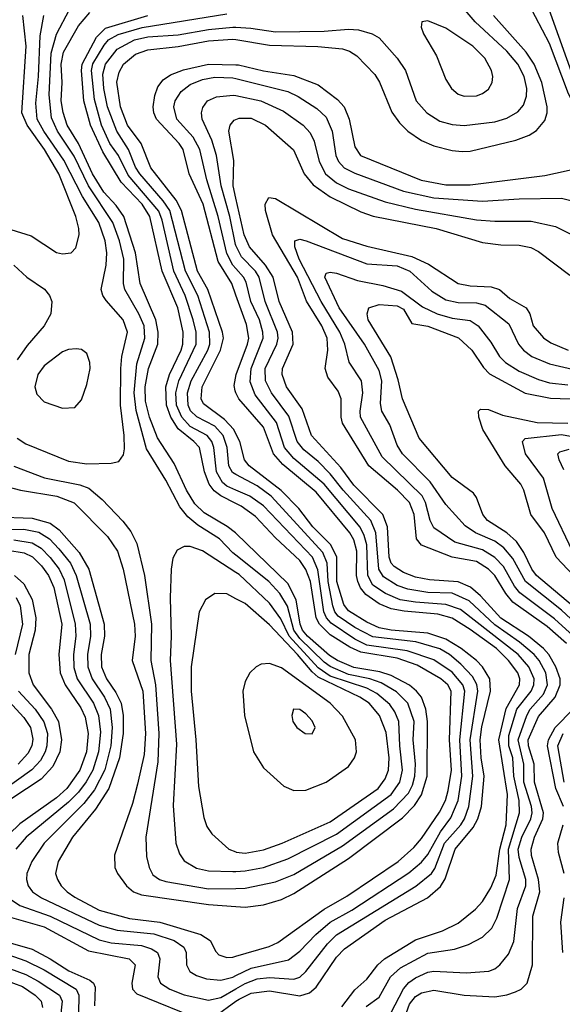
# Model space of a CAD drawing. Header units: inches. Extents: x 1308407 to 1441228, y 959628 to 1036311.
# Tile 260 of 656: x 1359289 to 1361072, y 995820 to 999057. Entities that reach past the tile are written whole.
import ezdxf

# ---------------------------------------------------------------- set-up
doc = ezdxf.new("R2010")
doc.units = ezdxf.units.IN
doc.header["$MEASUREMENT"] = 0
doc.layers.add('B3959', color=7, linetype='Continuous')
doc.layers.add('B3969', color=7, linetype='Continuous')

msp = doc.modelspace()

# ---------------------------------------------------------------- linework, layer by layer
at = {"layer": 'B3959', "color": 5}
for points, elevation in [([(1359210, 998382.7), (1359326.7, 998346.7), (1359410, 998291.5), (1359430, 998286.7), (1359458, 998290), (1359473.4, 998306.6), (1359484.3, 998350), (1359484.2, 998370), (1359474.3, 998410), (1359418, 998550), (1359370.6, 998630), (1359314, 998710), (1359296.2, 998750), (1359311.1, 998970), (1359299.5, 999070)], 3680), ([(1359281.1, 997681.1), (1359310, 997662.2), (1359450, 997605.2), (1359510, 997597.2), (1359590, 997599.4), (1359615.2, 997604.8), (1359630, 997626), (1359633.5, 997646.5), (1359632.9, 997690), (1359620.1, 997790), (1359621.5, 997910), (1359624.7, 997950), (1359643.5, 998030), (1359629, 998070), (1359573.7, 998133.7), (1359562.9, 998150), (1359557.2, 998170), (1359573.8, 998250), (1359575.6, 998290), (1359569.9, 998330), (1359549.9, 998390), (1359495.7, 998475.7), (1359434.9, 998594.9), (1359368.7, 998690), (1359346.7, 998730), (1359342.5, 998782.5), (1359351.2, 998870), (1359356.9, 999003.1), (1359368.8, 999070)], 3660), ([(1360000, 997296.7), (1359990, 997304.7), (1359946.2, 997350), (1359874.8, 997394.8), (1359842.1, 997422.1), (1359815.8, 997455.8), (1359770, 997542.8), (1359706.3, 997646.3), (1359672.4, 997772.4), (1359665.7, 997830), (1359674.1, 997925.9), (1359700.8, 998010), (1359697.9, 998050), (1359681.1, 998090), (1359634.9, 998170), (1359629.9, 998190), (1359631.8, 998270), (1359617, 998330), (1359595.9, 998390), (1359514.9, 998510), (1359467.8, 998607.8), (1359413.5, 998690), (1359394.1, 998734.1), (1359386.5, 998810), (1359393.3, 998946.7), (1359410, 999008.8), (1359453.2, 999090)], 3640), ([(1360000, 997368.4), (1359998.3, 997370), (1359971.2, 997391.2), (1359895.4, 997435.4), (1359865.1, 997465.1), (1359837, 997510), (1359797.3, 997597.3), (1359742.6, 997682.6), (1359715.9, 997750), (1359702.5, 997802.5), (1359701.3, 997850), (1359712.1, 997910), (1359743.2, 997990), (1359744.5, 998030), (1359736.8, 998070), (1359685.3, 998190), (1359669.4, 998290), (1359631.6, 998410), (1359606.2, 998446.2), (1359566.3, 998490), (1359528.6, 998550), (1359482.6, 998650), (1359445.4, 998710), (1359431.7, 998751.7), (1359425.3, 998790), (1359428.5, 998850), (1359425.5, 998910), (1359433.6, 998950), (1359483.1, 999036.9), (1359519.5, 999080.5)], 3620), ([(1360000, 997466.1), (1359950, 997491.7), (1359928.2, 997508.2), (1359912.3, 997530), (1359897.1, 997570), (1359879.9, 997650), (1359862, 997670), (1359810, 997711.7), (1359786.2, 997750), (1359771.6, 997790), (1359769.8, 997850.2), (1359782.1, 997890), (1359820, 997970), (1359825.6, 997990), (1359826.7, 998030), (1359808.6, 998110), (1359757.9, 998230), (1359717.4, 998410), (1359691.3, 998450), (1359623, 998523), (1359562.6, 998622.6), (1359522.4, 998710), (1359499.7, 998790), (1359492.4, 998890), (1359495, 998910), (1359541.3, 998998.7), (1359571.1, 999028.9), (1359710, 999070.2)], 3580), ([(1360000, 997510.3), (1359970, 997523.5), (1359955.2, 997535.2), (1359936.1, 997570), (1359927.3, 997650), (1359920.7, 997670), (1359905.4, 997690), (1359850, 997719.7), (1359821.7, 997750), (1359805, 997790), (1359802.1, 997830), (1359812.3, 997870), (1359869.3, 997990), (1359868.9, 998030), (1359859.5, 998070), (1359832.9, 998150), (1359795.9, 998230), (1359757.7, 998397.7), (1359746.8, 998426.8), (1359645.3, 998545.3), (1359613.7, 998610), (1359585.5, 998650), (1359558.3, 998710), (1359534.8, 998794.8), (1359525.3, 998890), (1359530, 998911.1), (1359566.6, 998973.4), (1359581.7, 998990), (1359612.4, 999007.6), (1359691.3, 999031.3), (1359970, 999075.4)], 3560), ([(1360000, 997562.2), (1359988.4, 997568.4), (1359976.4, 997590), (1359970.6, 997650), (1359957.5, 997690), (1359930, 997720.7), (1359871.6, 997751.6), (1359851, 997771), (1359842.7, 997790), (1359840.6, 997830), (1359853.1, 997870), (1359907.3, 997970), (1359913.7, 997990), (1359912.8, 998030), (1359874.4, 998150), (1359834.5, 998230), (1359783.1, 998430), (1359761.3, 998461.3), (1359684, 998550), (1359670, 998572.4), (1359646.9, 998630), (1359608.4, 998690), (1359577.6, 998770), (1359565.3, 998830), (1359562.9, 998877.1), (1359571.3, 998910), (1359610, 998960.1), (1359666.1, 998990), (1359710, 999000.3), (1359810, 999007.4), (1359910, 999024.8), (1359990, 999032.6), (1360000, 999032)], 3540), ([(1360000, 997695.2), (1359992.7, 997710), (1359962.3, 997742.3), (1359893.8, 997793.8), (1359885.6, 997810), (1359889.1, 997850), (1359949.5, 997970), (1359959.3, 998010), (1359956, 998030), (1359907.9, 998170), (1359873.8, 998230), (1359821.1, 998430), (1359803.2, 998463.2), (1359719.8, 998570), (1359688, 998650), (1359643.7, 998710), (1359620.1, 998770), (1359609, 998851), (1359616.3, 998883.7), (1359630, 998910.5), (1359670, 998943.7), (1359710, 998957.7), (1359810, 998968.3), (1359910, 998986.7), (1359990, 998993.1), (1360000, 998991.4)], 3520), ([(1360000, 998150.7), (1359986, 998190), (1359941.5, 998261.5), (1359892.3, 998450), (1359846.6, 998550), (1359826.2, 998630), (1359813.4, 998650), (1359738.6, 998730), (1359729.9, 998750), (1359727.9, 998770), (1359732.9, 998807.1), (1359743.7, 998836.3), (1359760.9, 998859.1), (1359784.4, 998875.6), (1359827.9, 998892.1), (1359909.8, 998910.2), (1360000, 998908.3)], 3480), ([(1360000, 998238.4), (1359989.7, 998250), (1359970, 998287.9), (1359941.3, 998410), (1359903.7, 998530), (1359881.5, 998630), (1359859.2, 998670), (1359806.1, 998730), (1359796.2, 998770), (1359800.1, 998790), (1359819.8, 998820.2), (1359850, 998843.9), (1359890, 998859.6), (1359930, 998867.9), (1359990, 998865.5), (1360000, 998863)], 3460), ([(1360000, 998314.1), (1359998.1, 998318.1), (1359979.5, 998410), (1359950.8, 998510), (1359936.5, 998610), (1359920.5, 998660.5), (1359888.6, 998730), (1359887, 998750), (1359891.6, 998768.4), (1359906.4, 998790), (1359936.5, 998803.5), (1359991.1, 998808.9), (1360000, 998807.1)], 3440), ([(1360000, 998470.3), (1359991, 998510), (1359993.5, 998593.5), (1359976.6, 998690), (1359980.8, 998710), (1359994.1, 998725.9), (1360000, 998728.7)], 3420), ([(1359270.1, 998250.1), (1359313, 998210), (1359370.4, 998170.4), (1359387.7, 998150), (1359395.3, 998130), (1359392, 998090), (1359369.6, 998050), (1359314.4, 997985.6), (1359281.2, 997938.8)], 3660), ([(1360000, 997830.1), (1359996.8, 997836.8), (1359994.4, 997854.4), (1360000.1, 997890)], 3480), ([(1359270, 997589.3), (1359370.9, 997550.9), (1359487.2, 997527.2), (1359516.6, 997516.6), (1359559.8, 997479.8), (1359628.6, 997408.6), (1359654.5, 997374.5), (1359674.5, 997334.5), (1359699.2, 997230), (1359721.9, 997070), (1359719.9, 996950), (1359736, 996870), (1359746.9, 996710), (1359743.3, 996616.7), (1359703.7, 996370), (1359706, 996306), (1359714.6, 996270), (1359726.3, 996246.3), (1359748.2, 996230), (1359770, 996224.1), (1359910, 996200.3), (1360000, 996201.3)], 3640), ([(1359250, 997520.9), (1359291.8, 997510), (1359411, 997491), (1359468.4, 997468.4), (1359578.3, 997358.3), (1359610.4, 997310), (1359628.8, 997250), (1359666.6, 997070), (1359668.8, 997030), (1359659, 996950), (1359694.2, 996850), (1359702.2, 996710), (1359698.2, 996641.8), (1359676.6, 996543.4), (1359659.8, 996480.2), (1359601.1, 996310), (1359601.8, 996270), (1359610.7, 996250), (1359640.5, 996210), (1359663.1, 996190), (1359690, 996180.5), (1359910, 996148), (1360000, 996141.7)], 3620), ([(1359210, 997422.5), (1359330, 997418.6), (1359390, 997401.8), (1359419.4, 997379.4), (1359485.3, 997305.3), (1359516.4, 997250), (1359566.8, 997070), (1359568.2, 997030), (1359557.4, 996970), (1359558.3, 996930), (1359574.4, 996890), (1359605.4, 996845.4), (1359622.5, 996810), (1359629.7, 996770), (1359629.5, 996710), (1359616.9, 996630), (1359582.4, 996530), (1359538.2, 996461.8), (1359462.4, 996370), (1359416.2, 996290), (1359407.1, 996250), (1359413.1, 996230), (1359426, 996210), (1359444.9, 996190), (1359470, 996172.8), (1359550, 996129.8), (1359650, 996102.5), (1359750, 996090.7), (1359884.8, 996050), (1359914.8, 996030), (1359933.4, 995993.4), (1359943.3, 995983.3), (1359970, 995973.5), (1359990, 995975.2), (1360000, 995978.1)], 3580), ([(1359210, 997380.4), (1359302.5, 997382.5), (1359352.2, 997372.2), (1359387.8, 997350), (1359417.7, 997317.7), (1359456.5, 997270), (1359475.1, 997230), (1359520.5, 997070), (1359521.8, 997030), (1359512.1, 996970), (1359512.8, 996930), (1359527.9, 996890), (1359568.1, 996830), (1359586.2, 996790), (1359593.6, 996730), (1359588.9, 996670), (1359568.9, 996591.1), (1359535, 996525), (1359499.6, 996480.4), (1359369.3, 996350), (1359329.7, 996290), (1359313.1, 996250), (1359311.4, 996230), (1359316.9, 996210), (1359331.2, 996190), (1359361.4, 996170), (1359550, 996080.7), (1359610, 996063.9), (1359730, 996051.3), (1359796.6, 996030), (1359828.5, 996008.5), (1359836, 995990), (1359837.2, 995950), (1359848.1, 995928.1), (1359870, 995914.8), (1359903.5, 995903.5), (1359950, 995899.8), (1359990, 995909.6), (1360000, 995914.5)], 3560), ([(1359270, 997347.2), (1359330, 997337.3), (1359359.7, 997319.7), (1359389.2, 997289.2), (1359419.6, 997250), (1359435.1, 997215.1), (1359471.8, 997070), (1359473.7, 997030), (1359465.9, 996970), (1359466.9, 996926.9), (1359478.3, 996890), (1359532, 996810), (1359548.3, 996770), (1359554.5, 996714.5), (1359548.5, 996650), (1359529.2, 996590), (1359508.1, 996551.9), (1359482.3, 996517.7), (1359450, 996484.4), (1359310.5, 996370), (1359276.7, 996330)], 3540), ([(1360000, 997239.8), (1359890, 997311), (1359850, 997325.2), (1359830, 997325), (1359806.6, 997313.4), (1359792.8, 997287.2), (1359786.7, 997250), (1359783.7, 997156.3), (1359787, 997030), (1359784.1, 996950), (1359804.2, 996675.8), (1359793.9, 996473.9), (1359802.4, 996350), (1359814.7, 996314.7), (1359830, 996291.9), (1359870, 996267.9), (1359910, 996259.2), (1359990, 996256.4), (1360000, 996257)], 3660), ([(1359250, 997312.8), (1359304.1, 997304.1), (1359330.9, 997290.9), (1359361, 997261), (1359384.3, 997230), (1359401.2, 997190), (1359428.2, 997070), (1359418.2, 996970), (1359422.1, 996910), (1359438.7, 996870), (1359490, 996795), (1359504.4, 996764.4), (1359514.3, 996710), (1359508.6, 996650), (1359486.7, 996590), (1359444.5, 996530), (1359410, 996498.4), (1359290, 996412.9), (1359182.6, 996310)], 3520), ([(1359272.1, 997230), (1359302.8, 997202.8), (1359330, 997150.7), (1359342.9, 997090), (1359340.3, 997050), (1359319.8, 996970), (1359319.4, 996910), (1359333.6, 996870), (1359393.8, 996790), (1359416.6, 996750), (1359427.1, 996690), (1359421, 996650), (1359398.3, 996601.7), (1359360, 996560), (1359263.8, 996496.2)], 3480), ([(1359277.9, 997157.9), (1359291.2, 997130), (1359298.2, 997070), (1359274.2, 996970)], 3460), ([(1360000, 997153.5), (1359970, 997169), (1359930, 997170.6), (1359900.2, 997150), (1359878.8, 997110), (1359852.3, 996930), (1359853.2, 996850), (1359868.3, 996690), (1359876.5, 996536.5), (1359894, 996434), (1359904.5, 996404.5), (1359920.9, 996380.9), (1359976.2, 996330), (1360000, 996321)], 3680), ([(1359285.4, 996850), (1359340.6, 996790), (1359369, 996749), (1359380.5, 996710), (1359378.9, 996670), (1359373, 996650), (1359357.9, 996622.1), (1359329.2, 996590.8), (1359236.2, 996523.8)], 3460), ([(1359241.8, 996830), (1359303.2, 996763.2), (1359324.6, 996730), (1359332.2, 996692.2), (1359328.9, 996670), (1359315.7, 996644.3), (1359284.7, 996610)], 3440), ([(1359253, 996170), (1359290, 996144.6), (1359389.4, 996109.4), (1359550, 996032.5), (1359590, 996022.7), (1359690, 996013.5), (1359722.4, 996002.4), (1359741.7, 995990), (1359750.1, 995970), (1359742.9, 995910), (1359752.1, 995890), (1359782.7, 995870), (1359830, 995851.2), (1359910, 995833.6), (1359950, 995843.1), (1360000, 995871.5)], 3540), ([(1359247.5, 996110), (1359370, 996074.8), (1359515.9, 995995.9), (1359649.5, 995969.5), (1359669.2, 995950), (1359657.6, 995890), (1359659.9, 995870), (1359674.1, 995854.1), (1359890, 995767.2)], 3520), ([(1359070, 996075.5), (1359330, 996001.2), (1359390, 995969.8), (1359450.3, 995930.3), (1359519.9, 995899.9), (1359532.3, 995890), (1359536.8, 995876.8), (1359535.1, 995815.1)], 3480), ([(1359190, 996004.4), (1359310, 995962.8), (1359370, 995934), (1359475.3, 995870), (1359483.9, 995850), (1359482.2, 995790)], 3460), ([(1359169.9, 995969.9), (1359310, 995918.3), (1359350, 995896.7), (1359420.3, 995850), (1359428.8, 995830), (1359421.9, 995770)], 3440), ([(1359150, 995933.5), (1359298.4, 995878.4), (1359340.3, 995850), (1359360.3, 995830), (1359364.1, 995810)], 3420), ([(1359930, 995780.4), (1360000, 995830.4)], 3520)]:
    msp.add_lwpolyline(points, dxfattribs=dict(at, elevation=elevation))
at = {"layer": 'B3959', "color": 5, "elevation": 3680}
msp.add_lwpolyline([(1359474.8, 997974.8), (1359450, 997972.5), (1359430, 997964.4), (1359370, 997918.5), (1359348.8, 997890), (1359339.4, 997850), (1359345.3, 997825.3), (1359370, 997800.7), (1359430, 997779.5), (1359470, 997781.6), (1359492.7, 997807.3), (1359510, 997857.3), (1359521.2, 997910), (1359520.3, 997930), (1359510, 997959.5), (1359492.7, 997972.7)], close=True, dxfattribs=at)
at = {"layer": 'B3969', "color": 5}
for points, elevation in [([(1360000, 999032), (1360049.2, 999029.2), (1360130, 999016.4), (1360290, 999019.2), (1360370, 999025.4), (1360403, 999023), (1360448, 999010), (1360470, 998997.2), (1360530.1, 998930), (1360556.8, 998890), (1360591.9, 998790), (1360626.8, 998750), (1360670, 998723), (1360710, 998712.3), (1360750, 998709.2), (1360850, 998721.2), (1360890, 998733.2), (1360926.2, 998753.8), (1360944.2, 998775.8), (1360954.7, 998805.3), (1360955.9, 998830), (1360947.2, 998870), (1360925.6, 998910), (1360890, 998953.1), (1360786.2, 999050), (1360734.5, 999110)], 3540), ([(1360000, 998908.3), (1360008.1, 998908.1), (1360090, 998888.7), (1360190, 998873.6), (1360270, 998842.9), (1360334, 998794), (1360355.2, 998770), (1360371.5, 998730), (1360390, 998638.5), (1360409.6, 998610), (1360609, 998529), (1360690, 998513.6), (1360770, 998513.8), (1361015.1, 998544.9), (1361129.9, 998570.1), (1361155.9, 998584.1), (1361170, 998602.3), (1361173.3, 998630), (1361167.5, 998650), (1361135.5, 998730), (1361092.7, 998812.7), (1361030, 998978.4), (1360960.8, 999110)], 3480), ([(1360000, 998991.4), (1360110, 998972.6), (1360268.6, 998968.6), (1360350, 998961.3), (1360373.4, 998953.4), (1360397.5, 998937.5), (1360456.3, 998876.3), (1360471.4, 998851.4), (1360512.6, 998752.6), (1360537.4, 998717.4), (1360564.8, 998690), (1360610, 998659.9), (1360650, 998641.6), (1360710, 998626.4), (1360742.9, 998622.9), (1360770, 998625), (1360919.3, 998660.7), (1360963, 998677), (1360987.3, 998692.7), (1361014.7, 998725.3), (1361022.9, 998750), (1361022.4, 998770), (1361004.6, 998850), (1360979.2, 998910), (1360953.8, 998950), (1360845.8, 999070)], 3520), ([(1361118.8, 998838.8), (1361028.8, 999090)], 3460), ([(1360000, 998863), (1360170, 998820.1), (1360204.2, 998804.2), (1360265.2, 998765.2), (1360296.6, 998736.6), (1360315.5, 998690), (1360327.7, 998610), (1360337.3, 998590), (1360355.8, 998570), (1360390, 998551.8), (1360550, 998492.6), (1360650, 998471.2), (1360810, 998460.1), (1360930, 998468), (1361070, 998470.5), (1361170, 998444.8)], 3460), ([(1360000, 998807.1), (1360082, 998790), (1360156, 998756), (1360220.4, 998710), (1360244.3, 998684.3), (1360256.9, 998656.9), (1360272.8, 998590), (1360293.8, 998550), (1360330, 998520.2), (1360370, 998501.1), (1360490, 998457.7), (1360590, 998433.3), (1360790, 998398.6), (1360850, 998394), (1360970, 998394.1), (1361050, 998376.9), (1361150, 998328.1)], 3440), ([(1360000, 998728.7), (1360010, 998733.4), (1360050, 998732.5), (1360097.5, 998710), (1360188.9, 998628.9), (1360224.2, 998550), (1360253.5, 998513.5), (1360310, 998474.6), (1360410, 998425.5), (1360451, 998411), (1360658, 998370), (1360810, 998324), (1360870, 998316.5), (1360930, 998316), (1360968.3, 998308.3), (1360994.4, 998294.4), (1361096.4, 998216.4)], 3420), ([(1360546.1, 995753.9), (1360570, 995820.8), (1360590, 995845.7), (1360610, 995858.2), (1360650, 995866.2), (1360750, 995850.1), (1360850, 995845), (1360890, 995850.8), (1360918.6, 995861.4), (1360936.5, 995870), (1360956.6, 995890), (1360974.8, 995950), (1360975.8, 996110), (1360998.7, 996190), (1360994.3, 996230), (1360971.1, 996308.9), (1360969.7, 996330), (1360980.5, 996370), (1361007.7, 996430), (1361010.5, 996450), (1360980.6, 996550), (1360979.2, 996610), (1360961.1, 996670), (1360960.3, 996690), (1360994, 996766.1), (1361049.1, 996830), (1361065.2, 996870), (1361065, 996890), (1361050.4, 996930), (1361027.9, 996970), (1361010.4, 996990), (1360960.8, 997030), (1360870, 997089), (1360803.2, 997163.2), (1360770.8, 997190.8), (1360730, 997208.5), (1360635.6, 997215.6), (1360590, 997224.6), (1360550, 997239.4), (1360519.7, 997259.7), (1360510.2, 997270.2), (1360502.9, 997290), (1360497.8, 997390), (1360483, 997430), (1360386.8, 997526.8), (1360344.2, 997584.2), (1360247.6, 997690), (1360217.9, 997777.9), (1360166.4, 997850), (1360151.5, 997890), (1360153.1, 997910), (1360188, 997990), (1360186, 998030), (1360141.5, 998130), (1360122, 998210), (1360097.2, 998250), (1360044.5, 998310), (1360027.3, 998350), (1360000, 998470.3)], 3420), ([(1361086.5, 997006.5), (1361022.3, 997062.3), (1360910, 997142.2), (1360886.9, 997170), (1360850, 997229.2), (1360830, 997250.5), (1360790, 997276.1), (1360710, 997290.4), (1360610, 997329.6), (1360593.5, 997350), (1360585.2, 997430), (1360570.2, 997470), (1360530.6, 997510.6), (1360436.6, 997590), (1360350.2, 997730), (1360345.6, 997750), (1360345.8, 997810), (1360335.4, 997835.4), (1360302.1, 997882.1), (1360293.3, 997910), (1360301.9, 997970), (1360300.1, 998010), (1360282.2, 998050), (1360231.9, 998131.9), (1360202.2, 998210), (1360120.5, 998350), (1360096.9, 998430), (1360096.2, 998450), (1360108.2, 998471.8), (1360130, 998469.1), (1360350, 998337), (1360430, 998311.7), (1360578.1, 998278.1), (1360632.7, 998252.7), (1360730.2, 998190), (1360770, 998181.4), (1360839, 998179), (1360866.3, 998170), (1360900, 998140), (1360953.4, 998110), (1360965.5, 998090), (1360976.7, 998050), (1361010, 998010.6), (1361034.6, 997994.6), (1361091.9, 997970)], 3380), ([(1361131.9, 997010), (1361047, 997087), (1360932.7, 997172.7), (1360914.9, 997194.9), (1360878.8, 997258.8), (1360850, 997289.1), (1360810, 997313.6), (1360719.5, 997339.5), (1360650, 997386.9), (1360637.8, 997410), (1360623.2, 997470), (1360611.9, 997491.9), (1360480, 997620), (1360409.3, 997750), (1360408.1, 997770), (1360417.2, 997830), (1360412.8, 997870), (1360371.4, 997931.4), (1360358.1, 997990), (1360341.4, 998030), (1360279.5, 998130), (1360208, 998270), (1360193.7, 998310), (1360193.6, 998330), (1360210, 998335), (1360230.6, 998329.4), (1360430, 998254.3), (1360530, 998248), (1360571.7, 998230), (1360643.8, 998163.8), (1360690, 998136), (1360730, 998126.7), (1360790, 998126.3), (1360818.5, 998118.5), (1360897, 998057), (1360928, 997990), (1360944.2, 997970), (1360972.4, 997950), (1361030, 997925.8), (1361110, 997906.4)], 3360), ([(1360508.5, 995791.5), (1360550, 995871), (1360568, 995892), (1360590, 995907.5), (1360630, 995925.4), (1360650, 995929.1), (1360756.3, 995923.7), (1360830.7, 995929.3), (1360850, 995936.6), (1360867.3, 995950), (1360894.9, 995985.1), (1360913.2, 996026.8), (1360924.8, 996135.2), (1360952.5, 996210), (1360952.8, 996230), (1360930, 996302.9), (1360927.5, 996330), (1360938.8, 996370), (1360968.7, 996430), (1360972.8, 996450), (1360971.1, 996470), (1360945.8, 996550), (1360946, 996610), (1360926.7, 996690), (1360955.5, 996770), (1360967, 996790), (1361010, 996839.4), (1361023.7, 996870), (1361017.7, 996910), (1360996.3, 996950), (1360980.1, 996970), (1360931.1, 997011.1), (1360850, 997067.3), (1360765.9, 997145.9), (1360710, 997171.8), (1360630, 997173.6), (1360564.6, 997184.6), (1360530, 997197.2), (1360484.9, 997224.9), (1360469.2, 997250), (1360459.7, 997370), (1360442.8, 997410), (1360351.9, 997510), (1360310, 997563.9), (1360270, 997604.2), (1360222.6, 997642.6), (1360201.1, 997670), (1360173.4, 997753.4), (1360117, 997830), (1360097.4, 997870), (1360096.4, 997910), (1360134.2, 997990), (1360138.3, 998010), (1360136.4, 998030), (1360095.8, 998130), (1360076.3, 998210), (1360063.6, 998230), (1360017.7, 998277.7), (1360000, 998314.1)], 3440), ([(1360427.4, 995812.6), (1360470, 995844.2), (1360507.9, 995910), (1360540.2, 995939.8), (1360630, 995988.5), (1360718.5, 996001.5), (1360763.6, 996016.4), (1360810, 996041.2), (1360840.7, 996070), (1360856.8, 996103.2), (1360898.5, 996230), (1360894.9, 996330), (1360931.6, 996450), (1360930.4, 996489.6), (1360913.3, 996570), (1360910, 996630), (1360896.5, 996670), (1360896.7, 996703.3), (1360923.2, 996790), (1360970.2, 996850), (1360978.8, 996870), (1360980, 996890), (1360962.6, 996930), (1360926.7, 996970), (1360737.6, 997117.6), (1360690, 997134.7), (1360590, 997141.5), (1360539.1, 997150), (1360491.2, 997170), (1360450, 997198.1), (1360433, 997230), (1360429.8, 997330), (1360421.6, 997361.6), (1360408.2, 997388.2), (1360290, 997529.9), (1360190, 997614.1), (1360159.7, 997650), (1360132.6, 997732.6), (1360063.1, 997823.1), (1360046.3, 997866.3), (1360049.5, 997910), (1360089, 998010), (1360088.5, 998030), (1360077.5, 998070), (1360048.6, 998130), (1360033.5, 998193.5), (1360025.1, 998210), (1360000, 998238.4)], 3460), ([(1361161.9, 997030), (1361070, 997115.4), (1360951, 997210), (1360910, 997286.1), (1360880.5, 997320.5), (1360850, 997342.2), (1360787.5, 997370), (1360753, 997393), (1360690, 997463.2), (1360637.9, 997537.9), (1360546.7, 997630), (1360530, 997657.7), (1360505.4, 997725.4), (1360479.5, 997770), (1360474.8, 997794.8), (1360479.7, 997870), (1360470, 997903), (1360421.9, 997990), (1360339, 998110), (1360291.5, 998210), (1360296.8, 998223.2), (1360310, 998227.1), (1360330, 998223.3), (1360399.6, 998199.6), (1360482.4, 998182.4), (1360543.9, 998163.9), (1360613.3, 998113.3), (1360661.1, 998090), (1360710, 998075.4), (1360770, 998067.8), (1360795.7, 998050), (1360837.1, 997997.1), (1360866.3, 997950), (1360885.8, 997930), (1360930, 997900.9), (1360993.7, 997873.7), (1361030, 997863.3), (1361090, 997856.6)], 3340), ([(1360000.1, 997890), (1360038.4, 997990), (1360041.8, 998010), (1360034.3, 998054.3), (1360000, 998150.7)], 3480), ([(1361105.9, 997130), (1360987.5, 997230), (1360971.7, 997250), (1360945.8, 997305.8), (1360921.2, 997341.2), (1360890, 997369.7), (1360825.9, 997410), (1360810.8, 997430), (1360790, 997485.6), (1360780.2, 997500.2), (1360710, 997551.6), (1360601.5, 997681.5), (1360547.3, 997810), (1360533.2, 997873.2), (1360508.6, 997948.6), (1360434, 998070), (1360431.1, 998090), (1360436.3, 998110), (1360470, 998120.1), (1360530, 998115.7), (1360550, 998105), (1360578.3, 998058.3), (1360630, 998048.9), (1360731, 998011), (1360775.4, 997970), (1360813.4, 997913.4), (1360833, 997893), (1360950, 997828.5), (1361033.1, 997813.1), (1361130, 997809.6)], 3320), ([(1360347.7, 995812.3), (1360390, 995867.7), (1360430, 995902.3), (1360466.4, 995950), (1360488.5, 995970), (1360590, 996032.5), (1360678.4, 996061.6), (1360730, 996086.7), (1360787.3, 996132.7), (1360810, 996158.6), (1360837.2, 996202.8), (1360855.4, 996244.6), (1360866.9, 996330), (1360888.1, 996410), (1360892.2, 996510), (1360863.9, 996690), (1360887.4, 996792.6), (1360931.6, 996870), (1360932.9, 996890), (1360925.8, 996910), (1360895.2, 996950), (1360855.8, 996990), (1360770, 997052.6), (1360710, 997089.2), (1360662.8, 997102.8), (1360552.2, 997112.2), (1360510, 997120.5), (1360470, 997136.6), (1360426.9, 997166.9), (1360409.1, 997189.1), (1360400.5, 997210), (1360396.5, 997230), (1360397.3, 997310), (1360386.9, 997346.9), (1360374, 997370), (1360263.1, 997503.1), (1360154.4, 997594.4), (1360123.6, 997630), (1360090, 997717.6), (1360009.6, 997810), (1360000, 997830.1)], 3480), ([(1361165.1, 997170), (1361051.6, 997290), (1361013.7, 997370), (1360968.8, 997430), (1360945.8, 997510), (1360935.4, 997530), (1360884.7, 997590), (1360811.1, 997710), (1360797.4, 997750), (1360796.5, 997770), (1360803.2, 997776.8), (1360830, 997775.1), (1360876.2, 997756.2), (1360990, 997732.2), (1361090, 997730.4)], 3280), ([(1360000, 995830.4), (1360010, 995837.5), (1360050, 995857.2), (1360110, 995864.1), (1360210, 995847.7), (1360241.6, 995858.4), (1360263.4, 995876.6), (1360330, 995975.2), (1360357, 996003), (1360490, 996096.4), (1360629.8, 996170.2), (1360672.4, 996207.6), (1360687.4, 996232.6), (1360719.9, 996330), (1360778.9, 996401.1), (1360794.1, 996430), (1360806.2, 996470), (1360815.9, 996570), (1360805.4, 996630), (1360801.8, 996690), (1360807.6, 996732.4), (1360836.8, 996850), (1360834.5, 996890), (1360810, 996929.6), (1360789.9, 996950), (1360740.1, 996990), (1360690, 997020.5), (1360630, 997040.4), (1360510, 997050.3), (1360470, 997057.9), (1360430, 997075.8), (1360370, 997113.4), (1360354, 997134), (1360331.6, 997210), (1360331.5, 997290), (1360311.7, 997330), (1360253, 997390), (1360206.7, 997450), (1360148.7, 997508.7), (1360043, 997590), (1360027.8, 997610), (1360012.5, 997670), (1360000, 997695.2)], 3520), ([(1361105.7, 997310), (1361039.2, 997450), (1361009.9, 997550), (1360951.4, 997630), (1360941.3, 997670), (1360950, 997680.2), (1361070, 997692.8), (1361230, 997663.7)], 3260), ([(1361077.5, 997577.5), (1361061.6, 997610), (1361057.9, 997630), (1361063.7, 997636.3), (1361094.9, 997645.1)], 3240), ([(1360000, 995871.5), (1360030, 995888.5), (1360070, 995903.6), (1360110, 995907.9), (1360190, 995902.4), (1360210, 995909.3), (1360230, 995927.8), (1360300.5, 996019.5), (1360330, 996048.2), (1360591.2, 996208.8), (1360642, 996250), (1360653.4, 996266.6), (1360685.3, 996350), (1360738.7, 996410), (1360750.8, 996430), (1360765.1, 996470), (1360778.1, 996570), (1360769.5, 996690), (1360795.1, 996850), (1360791.9, 996871.9), (1360777.5, 996897.5), (1360738.7, 996938.7), (1360701.8, 996970), (1360670, 996988.8), (1360591.3, 997011.3), (1360450, 997027.8), (1360390, 997059.3), (1360336, 997096), (1360324.7, 997110), (1360318.3, 997130), (1360302.4, 997210), (1360299.8, 997270), (1360285.8, 997305.8), (1360116.1, 997490), (1360070, 997524.1), (1360000, 997562.2)], 3540), ([(1360000, 995914.5), (1360050, 995939.3), (1360173.1, 995966.9), (1360210, 995994.9), (1360262, 996050), (1360309.9, 996090), (1360380.3, 996130), (1360568.1, 996251.9), (1360610, 996287), (1360630, 996312.1), (1360672.4, 996387.6), (1360706.4, 996433.6), (1360729.6, 996490.4), (1360742.5, 996570), (1360735.8, 996690), (1360751.5, 996850), (1360745.3, 996870), (1360710, 996911.8), (1360650, 996952.5), (1360562.4, 996982.4), (1360430, 997001.2), (1360390, 997020.4), (1360312.5, 997072.5), (1360297.9, 997090), (1360289.1, 997110), (1360268.4, 997248.4), (1360250.9, 997290), (1360090, 997458.7), (1360045.9, 997490), (1360000, 997510.3)], 3560), ([(1360000, 995978.1), (1360108.7, 996010), (1360137, 996023), (1360290, 996132.7), (1360363.9, 996176.1), (1360532.8, 996290), (1360584.5, 996335.5), (1360610, 996364.9), (1360668.3, 996451.7), (1360688, 996490), (1360697.4, 996522.6), (1360708.3, 996590), (1360701.1, 996690), (1360707, 996850), (1360696.2, 996870), (1360673.4, 996890), (1360595, 996935), (1360530, 996957.7), (1360410, 996977.5), (1360373.8, 996993.8), (1360310, 997035.1), (1360274.2, 997070), (1360264, 997090), (1360244.5, 997210), (1360230, 997249.9), (1360210, 997279.5), (1360130, 997353.5), (1360063.9, 997423.9), (1360017.3, 997457.3), (1360000, 997466.1)], 3580), ([(1360000, 996141.7), (1360030, 996139.6), (1360090, 996146.7), (1360150, 996164.6), (1360190, 996184.7), (1360370, 996299.2), (1360547.4, 996432.6), (1360586.2, 996473.8), (1360610, 996508.2), (1360628.3, 996570), (1360628.9, 996750), (1360623.7, 996790), (1360609.1, 996830), (1360593.6, 996850), (1360570, 996869.2), (1360510, 996900.6), (1360472.5, 996912.5), (1360387.1, 996927.1), (1360333.8, 996950), (1360307.1, 996967.1), (1360235.2, 997030), (1360218.7, 997050), (1360210.4, 997070), (1360198.1, 997150), (1360170, 997203.7), (1360000, 997368.4)], 3620), ([(1360000, 996201.3), (1360030, 996201.6), (1360130, 996222.4), (1360190, 996246.9), (1360350, 996341.1), (1360517.2, 996462.8), (1360566.3, 996513.7), (1360580, 996540), (1360587.7, 996570), (1360589.7, 996610), (1360582.6, 996690), (1360585.5, 996750), (1360564.7, 996810), (1360527.3, 996847.3), (1360476.7, 996876.7), (1360440.2, 996890), (1360370, 996904.5), (1360310, 996930.5), (1360290, 996944.8), (1360210, 997022.4), (1360190.5, 997050), (1360169.4, 997129.4), (1360143.8, 997170), (1360107.7, 997210), (1360000, 997296.7)], 3640), ([(1360000, 996257), (1360030, 996258.5), (1360090, 996269.5), (1360170, 996298.3), (1360330, 996379.4), (1360509.8, 996510.2), (1360538.1, 996550), (1360547.5, 996590), (1360538.2, 996670), (1360535.3, 996750), (1360521.6, 996781.6), (1360505.2, 996805.2), (1360462.3, 996842.3), (1360430, 996859.4), (1360310, 996899.3), (1360270, 996926.2), (1360174.9, 997030), (1360147.7, 997087.7), (1360110, 997139.2), (1360010, 997233.4), (1360000, 997239.8)], 3660), ([(1360000, 996321), (1360000.7, 996320.7), (1360030, 996316.8), (1360090, 996327.5), (1360152.1, 996350), (1360310, 996419.7), (1360466.8, 996530), (1360490, 996561.7), (1360500.6, 996590), (1360502.8, 996630), (1360493.2, 996713.2), (1360472.1, 996770), (1360437.3, 996810), (1360406.8, 996830), (1360270, 996895.6), (1360250, 996912.5), (1360202.5, 996970), (1360110, 997067.4), (1360030, 997137.9), (1360000, 997153.5)], 3680), ([(1361075.9, 996470), (1361051.1, 996530), (1361023.7, 996670), (1361026.6, 996690), (1361048.4, 996730), (1361107.7, 996790)], 3380), ([(1361077.8, 996550), (1361057.5, 996670), (1361075, 996710)], 3360), ([(1361078.3, 996250), (1361059.6, 996319.6), (1361057.6, 996350), (1361075.2, 996410)], 3380), ([(1361074, 995990), (1361067.6, 996090), (1361078.7, 996170)], 3380)]:
    msp.add_lwpolyline(points, dxfattribs=dict(at, elevation=elevation))
for points, elevation in [([(1360630, 999052.8), (1360610.6, 999049.4), (1360608.1, 999031.9), (1360615.6, 999010), (1360658.4, 998938.4), (1360690, 998860.4), (1360708.3, 998830), (1360730, 998812.4), (1360750, 998805.3), (1360790, 998806.6), (1360810, 998813.8), (1360830, 998828), (1360841.4, 998850), (1360843.5, 998870), (1360839.4, 998890), (1360818, 998930), (1360778.5, 998970), (1360690, 999028.9)], 3560), ([(1360110, 996939.9), (1360082.3, 996937.7), (1360065.8, 996930), (1360045.4, 996910), (1360030, 996881.3), (1360022.5, 996850), (1360028.5, 996770), (1360057.5, 996650), (1360090, 996598), (1360157.6, 996537.6), (1360190, 996523), (1360230, 996524.5), (1360296.8, 996550), (1360370, 996602.2), (1360389.4, 996630), (1360396.1, 996650), (1360392.3, 996690), (1360350, 996767), (1360309.5, 996810), (1360150, 996926.2)], 3720), ([(1360189.2, 996790.8), (1360183.1, 996770), (1360187.2, 996750), (1360200.4, 996730), (1360226.8, 996710), (1360250, 996708.8), (1360259.7, 996730), (1360250, 996751.6), (1360230, 996774.7), (1360210, 996789.4)], 3740)]:
    msp.add_lwpolyline(points, close=True, dxfattribs=dict(at, elevation=elevation))

doc.saveas('drawing.dxf')
